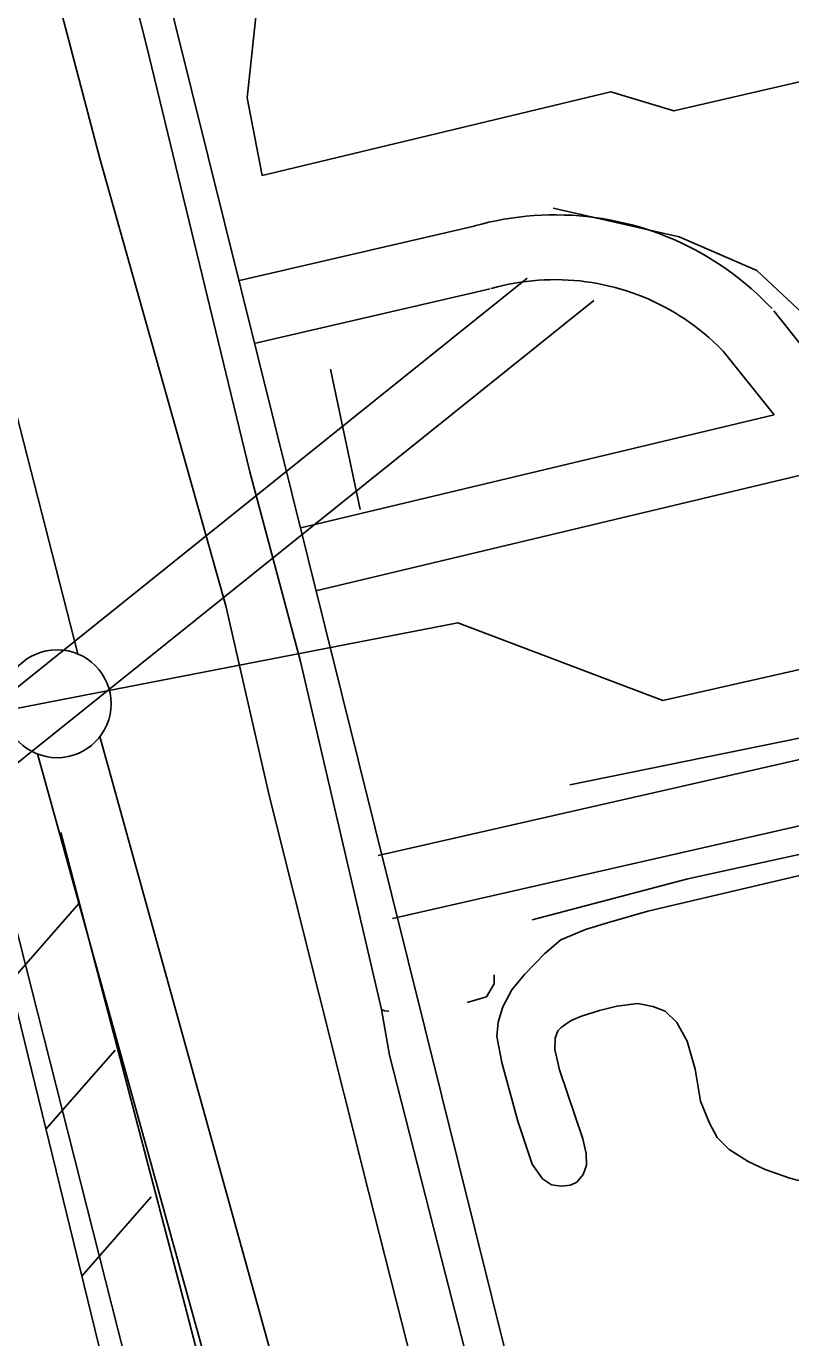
# Model space of a CAD drawing. Extents: x 3392644 to 3430565, y 576657 to 602123.
# Drawn here: x 3414869 to 3415223, y 583958 to 584566 of the extents above; entities that cross this region are included whole.
import ezdxf

# ---------------------------------------------------------------- set-up
doc = ezdxf.new("R2010")
doc.units = 0
for name, color, linetype in [('V-FLOD-BASE', 7, 'Continuous'), ('V-LEVE-TOET', 7, 'Continuous'), ('V-RIVR-EDGE', 7, 'Continuous'), ('V-ROAD-CNTR', 7, 'Continuous'), ('V-RRAP-FSHR', 7, 'Continuous'), ('V-SITE-VEGE', 7, 'Continuous'), ('V-SURV-LINE', 7, 'Continuous'), ('V-TOPO-SHOR', 7, 'Continuous'), ('V-UTIL-LINE', 7, 'Continuous')]:
    doc.layers.add(name, color=color, linetype=linetype)

msp = doc.modelspace()

# ---------------------------------------------------------------- linework, layer by layer
at = {"layer": 'V-FLOD-BASE'}
msp.add_lwpolyline([(3414884.62, 584192.23), (3414942.07, 583973.43), (3415010.33, 583711.02), (3415025.53, 583646.66)], dxfattribs=at)
at = {"layer": 'V-LEVE-TOET'}
for points in [[(3414914.01, 583950.56), (3414862.44, 584154.09), (3414860.03, 584170.66), (3414858.17, 584180.34), (3414853.56, 584190.77), (3414846.16, 584199.19), (3414825.97, 584221.64), (3414820.63, 584230.01), (3414817.43, 584241.79), (3414814.92, 584253.55), (3414816.57, 584266.59), (3414820.25, 584278.23), (3414822.57, 584290.57), (3414822.77, 584300.21), (3414801.64, 584377.09), (3414755.12, 584558.48), (3414703.44, 584756.5)], [(3414860.62, 584665.06), (3414902.74, 584504.43), (3414961.12, 584297.31), (3414981.33, 584208.75), (3415027.13, 584026), (3415065.34, 583875.77), (3415091.44, 583772.62), (3415117.87, 583685.31), (3415135.21, 583625.04), (3415153.45, 583541.33), (3415174.87, 583411.42), (3415183.06, 583374.76), (3415185.91, 583345.77), (3415186.6, 583312.7), (3415185.94, 583281.04)]]:
    msp.add_lwpolyline(points, dxfattribs=at)
at = {"layer": 'V-RIVR-EDGE'}
msp.add_spline([(3415011.94, 582110.63), (3415011.25, 582113.67), (3415005.32, 582138.35), (3414994.86, 582182.43), (3414988.58, 582209.22), (3414983.35, 582231.44), (3414985.12, 582233.19), (3414986.19, 582238.83), (3414984.79, 582244.82), (3414980.24, 582254.7), (3414972.18, 582274.8), (3414966.59, 582294.55), (3414960.3, 582316.41), (3414955.45, 582346.73), (3414949.18, 582375.99), (3414950.95, 582383.04), (3414951.67, 582387.62), (3414950.97, 582391.14), (3414945.72, 582402.78), (3414945.03, 582408.42), (3414945.04, 582414.41), (3414949.28, 582417.22), (3414948.23, 582420.4), (3414946.12, 582423.22), (3414938.73, 582427.47), (3414936.98, 582430.64), (3414936.99, 582436.28), (3414937.02, 582447.2), (3414934.93, 582458.84), (3414931.08, 582468.71), (3414926.53, 582481.41), (3414920.24, 582500.45), (3414911.86, 582534.3), (3414906.27, 582553.7), (3414906.29, 582561.1), (3414906.31, 582567.09), (3414904.56, 582573.79), (3414896.86, 582596.71), (3414892.32, 582609.76), (3414889.88, 582622.45), (3414889.9, 582631.96), (3414892.05, 582644.64), (3414893.48, 582651.69), (3414893.49, 582658.74), (3414890.71, 582672.84), (3414886.53, 582692.93), (3414881.65, 582714.09), (3414881.66, 582717.61), (3414884.84, 582721.48), (3414885.2, 582726.06), (3414885.22, 582732.05), (3414882.41, 582736.64), (3414880.3, 582739.11), (3414878.91, 582744.4), (3414878.21, 582748.98), (3414879.99, 582755.32), (3414880.36, 582760.61), (3414876.9, 582787.39), (3414871.33, 582816.66), (3414863.33, 582856.85), (3414857.77, 582888.93), (3414846.96, 582935.11), (3414837.21, 582980.59), (3414823.94, 583029.25), (3414814.51, 583063.81), (3414804.71, 583090.26), (3414795.23, 583106.5), (3414789.62, 583117.08), (3414785.77, 583126.96), (3414784.03, 583135.42), (3414784.04, 583138.94), (3414782.28, 583140.71), (3414777, 583143.89), (3414774.54, 583148.13), (3414773.5, 583152.36), (3414769.65, 583164.7), (3414764.41, 583183.74), (3414756.71, 583203.14), (3414753.91, 583212.31), (3414751.14, 583230.29), (3414750.49, 583254.25), (3414752.66, 583274.68), (3414756.22, 583291.24), (3414759.05, 583296.52), (3414762.6, 583304.61), (3414762.97, 583313.77), (3414763, 583322.93), (3414759.15, 583333.51), (3414751.07, 583343.75), (3414748.26, 583350.1), (3414748.27, 583353.27), (3414745.82, 583358.57), (3414741.95, 583363.86), (3414741.61, 583366.33), (3414743.04, 583373.73), (3414742.35, 583381.83), (3414734.29, 583399.47), (3414725.87, 583414.29), (3414718.49, 583423.12), (3414711.1, 583426.66), (3414699.48, 583428.1), (3414691.38, 583433.4), (3414685.06, 583440.12), (3414679.79, 583448.94), (3414677.37, 583465.15), (3414677.39, 583475.02), (3414685.18, 583487.33), (3414688.37, 583497.9), (3414689.82, 583515.16), (3414691.27, 583528.19), (3414691.65, 583541.94), (3414694.16, 583557.08), (3414696.67, 583573.99), (3414700.9, 583576.8), (3414705.48, 583576.79), (3414712.53, 583576.77), (3414714.65, 583578.17), (3414715.71, 583581.69), (3414716.08, 583589.09), (3414715.07, 583606.71), (3414713.7, 583624.69), (3414709.53, 583645.14), (3414702.19, 583671.58), (3414689.95, 583708.26), (3414675.26, 583753.4), (3414668.97, 583773.15), (3414667.95, 583789.71), (3414665.86, 583797.47), (3414663.78, 583814.39), (3414662.06, 583831.31), (3414657.55, 583856.69), (3414652.01, 583896.52), (3414646.08, 583921.2), (3414638.07, 583960.69), (3414633.91, 583989.95), (3414631.51, 584016.73), (3414630.52, 584040.7), (3414627.38, 584055.51), (3414624.59, 584068.2), (3414615.13, 584089.36), (3414609.17, 584100.65), (3414604.63, 584118.64), (3414602.91, 584134.15), (3414602.94, 584148.24), (3414607.92, 584164.09), (3414607.59, 584174.66), (3414606.56, 584186.29), (3414603.08, 584202.15), (3414597.84, 584221.9), (3414587.01, 584259.28), (3414577.21, 584284.67), (3414563.19, 584316.07), (3414556.89, 584333.7), (3414552.7, 584347.81), (3414552.72, 584358.38), (3414554.86, 584366.48), (3414565.48, 584386.54), (3414574.33, 584406.25), (3414577.89, 584417.16), (3414577.2, 584425.27), (3414574.75, 584433.03), (3414570.55, 584441.85), (3414564.57, 584448.21), (3414550.49, 584454.23), (3414538.53, 584460.25), (3414527.27, 584467.33), (3414521.29, 584472.28), (3414516.02, 584479.69)], degree=3, dxfattribs=at)
at = {"layer": 'V-ROAD-CNTR'}
for points in [[(3414922.01, 584629.6), (3415169.18, 583635.6)], [(3415076.23, 584473.26), (3415079.45, 584474.13), (3415082.87, 584474.95), (3415086.31, 584475.69), (3415089.77, 584476.34), (3415093.24, 584476.9), (3415096.73, 584477.37), (3415100.23, 584477.76), (3415103.74, 584478.05), (3415107.25, 584478.26), (3415110.77, 584478.37), (3415114.29, 584478.4), (3415117.81, 584478.33), (3415121.33, 584478.18), (3415124.84, 584477.93), (3415128.35, 584477.6), (3415131.84, 584477.18), (3415135.32, 584476.67), (3415138.79, 584476.07), (3415142.24, 584475.38), (3415145.68, 584474.6), (3415149.09, 584473.74), (3415152.48, 584472.79), (3415155.85, 584471.75), (3415159.18, 584470.63), (3415162.49, 584469.42), (3415165.76, 584468.13), (3415169.01, 584466.76), (3415172.21, 584465.3), (3415175.38, 584463.77), (3415178.51, 584462.15), (3415181.59, 584460.45), (3415184.63, 584458.68), (3415187.62, 584456.83), (3415190.57, 584454.9), (3415193.46, 584452.9), (3415196.31, 584450.83), (3415199.1, 584448.68), (3415201.83, 584446.46), (3415204.51, 584444.18), (3415207.13, 584441.82), (3415209.69, 584439.41), (3415212.17, 584436.93), (3415214.06, 584434.96)], [(3414967.41, 584447.98), (3415076.72, 584473.39)], [(3415084, 584444.29), (3415086.85, 584445.05), (3415089.53, 584445.7), (3415092.22, 584446.28), (3415094.93, 584446.78), (3415097.65, 584447.22), (3415100.38, 584447.59), (3415103.12, 584447.89), (3415105.86, 584448.12), (3415108.62, 584448.28), (3415111.37, 584448.37), (3415114.13, 584448.39), (3415116.88, 584448.34), (3415119.63, 584448.22), (3415122.38, 584448.03), (3415125.12, 584447.77), (3415127.86, 584447.44), (3415130.59, 584447.04), (3415133.3, 584446.57), (3415136, 584446.03), (3415138.69, 584445.42), (3415141.36, 584444.75), (3415144.02, 584444), (3415146.65, 584443.19), (3415149.26, 584442.32), (3415151.85, 584441.37), (3415154.41, 584440.36), (3415156.95, 584439.29), (3415159.46, 584438.15), (3415161.94, 584436.94), (3415164.38, 584435.68), (3415166.8, 584434.35), (3415169.18, 584432.96), (3415171.52, 584431.51), (3415173.83, 584430), (3415176.1, 584428.44), (3415178.32, 584426.81), (3415180.5, 584425.14), (3415182.64, 584423.4), (3415184.74, 584421.61), (3415186.79, 584419.77), (3415188.79, 584417.88), (3415190.76, 584415.92), (3415192.4, 584414.2)], [(3414974.2, 584418.76), (3415083.51, 584444.17)], [(3415214.96, 584433.93), (3415306.4, 584319.16)], [(3415191.5, 584415.24), (3415215.03, 584385.7)], [(3415215.03, 584385.69), (3414995.81, 584333.37)], [(3415235.68, 584359.78), (3415002.78, 584304.19)], [(3415855.79, 584338.69), (3415038.34, 584152.37)], [(3415329.92, 584249.6), (3415031.67, 584181.62)]]:
    msp.add_lwpolyline(points, dxfattribs=at)
at = {"layer": 'V-RRAP-FSHR'}
for p, q in [((3414861.05, 584122.77), (3414893.24, 584159.49)), ((3414877.69, 584054.78), (3414909.88, 584091.5)), ((3414894.34, 583986.79), (3414926.53, 584023.51))]:
    msp.add_line(p, q, dxfattribs=at)
msp.add_lwpolyline([(3414848.05, 584175.86), (3414937.97, 583808.58)], dxfattribs=at)
at = {"layer": 'V-SITE-VEGE'}
msp.add_lwpolyline([(3415231.76, 584029.68), (3415222.31, 584032.12), (3415210.83, 584036.18), (3415202.98, 584039.87), (3415194.18, 584045.44), (3415188.71, 584050.94), (3415185.12, 584057.58), (3415180.92, 584067.76), (3415178.49, 584082.7), (3415174.74, 584095.6), (3415169.93, 584104.32), (3415164.55, 584109.53), (3415158.82, 584111.7), (3415151.89, 584113.02), (3415142.17, 584111.85), (3415134.09, 584109.77), (3415125.81, 584107.2), (3415121.36, 584105.33), (3415119.58, 584104.29), (3415116.4, 584102), (3415114.8, 584100.47), (3415113.55, 584096.97), (3415113.44, 584091.78), (3415115.69, 584082.33), (3415126.4, 584050.37), (3415127.92, 584043.58), (3415128.2, 584038.19), (3415126.64, 584033.81), (3415123.62, 584030.25), (3415120.66, 584028.94), (3415116.34, 584028.44), (3415111.85, 584029.12), (3415107.79, 584031.85), (3415103.04, 584038.61), (3415096.4, 584058.53), (3415088.92, 584085.72), (3415086.63, 584097.82), (3415087.15, 584104.47), (3415089.36, 584111.57), (3415093.54, 584119.32), (3415099.46, 584126.45), (3415108.78, 584136.15), (3415116.25, 584142.56), (3415127.62, 584147.32), (3415138.26, 584150.53), (3415156.59, 584155.83), (3415201.97, 584166.45), (3415281.9, 584185.37)], dxfattribs=at)
at = {"layer": 'V-SURV-LINE'}
for points in [[(3414760.7, 584789.88), (3414892.54, 584275)], [(3414902.75, 584236.69), (3415015.23, 583830.94)], [(3414986.32, 583822.92), (3414873.84, 584228.67)]]:
    msp.add_lwpolyline(points, dxfattribs=at)
msp.add_circle((3414882.96, 584251.93), 25, dxfattribs=at)
at = {"layer": 'V-TOPO-SHOR'}
for p, q in [((3415009.63, 584406.99), (3415023.34, 584341.92)), ((3415322.29, 584255.44), (3415120.36, 584214.29))]:
    msp.add_line(p, q, dxfattribs=at)
for points in [[(3415085.24, 584609.35), (3415094.32, 584582.44), (3416106.14, 584812.9), (3416122.1, 584745.59), (3416077.23, 584736.45), (3415168.62, 584526.57), (3415139.4, 584535.45), (3414977.87, 584496.69), (3414971.01, 584532.59), (3414973.18, 584552.81), (3414975.35, 584573.02), (3414977.59, 584575.28)], [(3414880.25, 584731.08), (3414924.41, 584556.83), (3414972.19, 584359.29), (3414995.62, 584271.46), (3415033.23, 584110.31), (3415034.58, 584109.6), (3415036.63, 584109.56)], [(3415112.65, 584481.46), (3415171.08, 584468.2), (3415207.06, 584452.61), (3415245.36, 584416.83), (3415272.45, 584378.76), (3415288.24, 584358.6)], [(3415103.02, 584151.86), (3415175.07, 584170.84), (3415268.99, 584191.42)], [(3415072.88, 584113.58), (3415081.81, 584116.13), (3415085.34, 584122.2), (3415085.43, 584126.29)], [(3415132.11, 582984.97), (3415138.81, 583044.88), (3415140.56, 583063.95), (3415146.47, 583085.67), (3415179.47, 583196.23), (3415193.46, 583245.75), (3415200.18, 583273.6), (3415203, 583311.07), (3415199.11, 583354.15), (3415194.1, 583408.84), (3415175.96, 583521.14), (3415149.25, 583648.63), (3415118.97, 583768.68), (3415062.77, 583987.54), (3415036.89, 584089.08), (3415033.23, 584110.31)]]:
    msp.add_lwpolyline(points, dxfattribs=at)
at = {"layer": 'V-UTIL-LINE'}
for p, q in [((3412297.94, 582200.06), (3415100.62, 584449.07)), ((3412328.89, 582189.74), (3415131.57, 584438.76))]:
    msp.add_line(p, q, dxfattribs=at)
msp.add_lwpolyline([(3412089.87, 582100), (3412530.99, 582457.84), (3414603.59, 584199.19), (3415068.56, 584289.48), (3415163.54, 584253.48), (3416142.94, 584475.33), (3415963.69, 585213.99)], dxfattribs=at)

doc.saveas('drawing.dxf')
